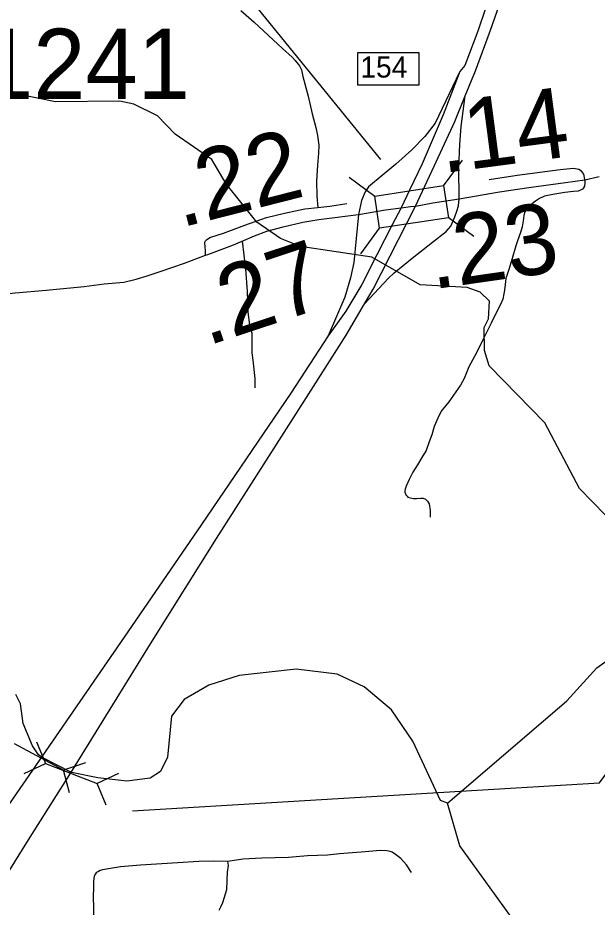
# Model space of a CAD drawing. Extents: x 2290615 to 2522933, y 819489 to 1012715.
# Drawn here: x 2360968 to 2365094, y 880969 to 887299 of the extents above; entities that cross this region are included whole.
import ezdxf

# ---------------------------------------------------------------- set-up
doc = ezdxf.new("R2010")
doc.units = 0
for name, color, linetype in [('Exist Hydrographic Creek Single Shore', 7, 'Continuous'), ('Exist Hydrographic Misc Water Feature', 7, 'Continuous'), ('Exist Road Non-System Type 51', 7, 'Continuous'), ('Exist Road Primary Interstate Divided Center Attributed', 7, 'Continuous'), ('Exist Road Primary Interstate Interchange CELL', 7, 'Continuous'), ('Exist Road Primary Interstate Ramp 1 Lane Attributed', 7, 'Continuous'), ('Exist Road Primary Interstate Structure Culvert CELL', 7, 'Continuous'), ('Exist Road Primary NC Attributed', 7, 'Continuous'), ('Exist Road Primary NC Mileage Hundredths English Label', 7, 'Continuous'), ('Exist Road Primary NC Structure Standard Bridge CELL', 7, 'Continuous'), ('Exist Road Primary NC Structure Standard Bridge Number Label', 7, 'Continuous'), ('Exist Road Secondary Mileage Hundredths English Label', 7, 'Continuous'), ('Exist Road Secondary Type 51 Attributed', 7, 'Continuous'), ('Exist Road Secondary Type 51 Number Label', 7, 'Continuous')]:
    doc.layers.add(name, color=color, linetype=linetype)

msp = doc.modelspace()

# ---------------------------------------------------------------- linework, layer by layer
at = {"layer": 'Exist Hydrographic Creek Single Shore'}
for points in [[(2364028.4, 881710.3), (2363978.4, 881728), (2363781.4, 882150), (2363629.4, 882373.5), (2363435.4, 882536.3), (2363243.3, 882626.8), (2362950.5, 882664), (2362543.5, 882617.8), (2362327.3, 882549.9), (2362153.5, 882447.6), (2362063.4, 882329.1), (2362033.3, 882035.6), (2361985.3, 881935.2), (2361910.5, 881886.2), (2361744.4, 881866.3), (2361537, 881889.1), (2361350.6, 881928.2), (2361147.3, 882031.2), (2361116, 882053.4), (2361073, 882117.3), (2361006.4, 882275.9), (2360988.3, 882416.2), (2360953.3, 882483.8)], [(2365533.5, 879155.9), (2365320.5, 879619.8), (2365073.4, 880082.4), (2364115.4, 881405.4), (2364028.4, 881710.3)]]:
    msp.add_lwpolyline(points, dxfattribs=at)
at = {"layer": 'Exist Hydrographic Misc Water Feature'}
for points in [[(2365153.4, 883758.8), (2364968.4, 883948.1), (2364721.5, 884417.2), (2364324.3, 884821.1), (2364290.5, 884931.3), (2364288.5, 885095.3), (2364320.4, 885155.8), (2364327.4, 885280.8), (2364260.4, 885346.9), (2364168.5, 885379.3), (2363834.5, 885398.5), (2363490.4, 885594.4), (2362981.5, 885672), (2362839.4, 885728.6), (2362671.4, 885843.1), (2362451.4, 886116.4), (2362349.3, 886289.4), (2362088.5, 886469.3), (2361962.3, 886601.8), (2361794.4, 886683.7), (2361694.3, 886705.8), (2361236.3, 886700.2), (2360969.3, 886754.8), (2360818.4, 886830.8)], [(2364028.4, 881710.3), (2364878.4, 882437.7), (2365091.4, 882673), (2365273.5, 882801.9)]]:
    msp.add_lwpolyline(points, dxfattribs=at)
at = {"layer": 'Exist Road Non-System Type 51'}
for points in [[(2362556.5, 887351.4), (2362651.6, 887266.4), (2362852.9, 887080.5), (2362922.9, 887017.5), (2362943.9, 886994.1), (2362974.3, 886956.8), (2362988.3, 886928.7), (2362998, 886880.6), (2363035.7, 886741.2), (2363065.3, 886615.8), (2363091, 886517.7), (2363102.6, 886461.7), (2363111.9, 886392.2), (2363108.6, 886336.2), (2363101.7, 886250.1), (2363095.6, 886137.1), (2363098, 886029.7), (2363104.7, 885949.2)], [(2365005.4, 886146.4), (2365006.8, 886122), (2365003.8, 886100.5), (2364997.6, 886088.3), (2364988.5, 886079.1), (2364980.8, 886073), (2364957.9, 886063.8), (2364924.2, 886062.3), (2364864.6, 886054.6), (2364777.4, 886040.9), (2364719.3, 886028.6), (2364682.6, 886011.8), (2364653.6, 885993.4), (2364621.4, 885967.4), (2364603.1, 885946), (2364589.3, 885932.2), (2364577.1, 885912.3), (2364571, 885892.5), (2364567.9, 885852.7), (2364558.7, 885809.8), (2364548, 885770), (2364526.6, 885711.9), (2364514.4, 885676.7), (2364488.4, 885586.4), (2364463.9, 885506.9), (2364444, 885442.6), (2364437.9, 885401.3), (2364434.9, 885360), (2364428.8, 885334), (2364421.1, 885297.2), (2364405.8, 885259), (2364382.9, 885213.1), (2364338.5, 885125.9), (2364285, 885017.2), (2364236.1, 884919.3), (2364181, 884815.3), (2364145.8, 884732.6), (2364119.8, 884683.7), (2364087.7, 884636.2), (2364037.3, 884564.3), (2363996, 884512.3), (2363982.2, 884500.1), (2363959.3, 884449.6), (2363933.3, 884389.9), (2363916.5, 884330.2), (2363898.1, 884281.3), (2363875.2, 884220.1), (2363846.1, 884169.6), (2363815.5, 884116), (2363781.9, 884064), (2363754.4, 884012), (2363734.5, 883966.1), (2363726.8, 883944.6), (2363723.8, 883932.4), (2363725.3, 883923.2), (2363728.4, 883911), (2363731.4, 883903.3), (2363740.6, 883894.1), (2363746.7, 883886.5), (2363763.5, 883883.4), (2363784.9, 883877.3), (2363807.9, 883877.3), (2363835.4, 883880.4), (2363846.1, 883880.4), (2363855.3, 883878.8), (2363870.6, 883872.7), (2363885.9, 883857.4), (2363896.6, 883839.1), (2363904.2, 883791.6), (2363905.7, 883744.2)], [(2362566.2, 885708.1), (2362588.8, 885510.2), (2362600.6, 885353.7), (2362606.7, 885203.7), (2362617.4, 885114.1), (2362635, 885054.4), (2362635.8, 884913.6), (2362641.1, 884863), (2362656.1, 884731.2), (2362656, 884665)], [(2363772.9, 881216.8), (2363736.5, 881271.5), (2363694.8, 881315.8), (2363658.4, 881344.5), (2363635, 881360.1), (2363619.3, 881365.3), (2363595.9, 881370.5), (2363551.6, 881373.1), (2363413.6, 881360.1), (2363260, 881349.7), (2363174.1, 881339.2), (2363030.9, 881334), (2362895.5, 881323.6), (2362705.5, 881318.4), (2362570.1, 881310.6), (2362463.3, 881295)], [(2362463.3, 881295), (2362359.2, 881297.6), (2362257.7, 881295), (2362106.6, 881284.5), (2361994.7, 881276.7), (2361841.1, 881268.9), (2361700.5, 881255.9), (2361598.9, 881240.3), (2361571.9, 881235.4), (2361554.2, 881229.3), (2361543.4, 881223.8), (2361532.6, 881218.4), (2361526.4, 881213.8), (2361521, 881206.9), (2361515.6, 881199.1), (2361511.8, 881189.1), (2361509.5, 881174.4), (2361507.1, 881152.8), (2361507.1, 881111.9), (2361504.8, 881037.1), (2361507.9, 880969.1), (2361515.1, 880637.6)], [(2362402.1, 880948.1), (2362415.9, 880975.8), (2362427, 881002.5), (2362448.2, 881063.4), (2362455.6, 881095.6), (2362459.2, 881159.3), (2362462, 881218.3), (2362467.5, 881266.2), (2362463.3, 881295)]]:
    msp.add_lwpolyline(points, dxfattribs=at)
at = {"layer": 'Exist Road Primary Interstate Divided Center Attributed'}
for points in [[(2367594.9, 898637.5), (2367535.8, 898434.4), (2367330.6, 897734.8), (2367181.3, 897214.2), (2366989.3, 896594.4), (2366888.2, 896227.2), (2366651, 895399.4), (2366440.9, 894686.7), (2366143, 893668.5), (2365948.4, 892988.6), (2365772, 892397.3), (2365621.8, 891875.1), (2365539.7, 891584.4), (2365464.2, 891334.8), (2365256.5, 890625.3), (2365114.5, 890137.5), (2364941.3, 889544.7), (2364834, 889200.3), (2364630.5, 888507.1), (2364471, 887913.9), (2364356.1, 887536.2), (2364244.5, 887202.8), (2364150.9, 886958.1), (2364116.2, 886916.1)], [(2364154.2, 886742.9), (2364226.4, 886920.3), (2364334.8, 887209.3), (2364428.3, 887483.6), (2364710.4, 888475.6), (2364872.8, 889030.6), (2365025, 889528.3), (2365193.3, 890124.4), (2365346.8, 890631.9), (2365518.3, 891219.8), (2365616.8, 891571.3), (2365987.8, 892835.8), (2366133.9, 893317), (2366516.4, 894650.6), (2366724.9, 895350.2), (2366952.3, 896143.4), (2367074.1, 896575), (2367263.3, 897202.7), (2367406.2, 897688.8), (2367676.6, 898627.7)], [(2364116.2, 886916.1), (2363996.3, 886607.1), (2363847.2, 886259.3), (2363757.6, 886072.7), (2363697, 885945.5)], [(2363800, 885958.8), (2363933.3, 886243.6), (2364081.1, 886560.6), (2364154.2, 886742.9)], [(2363437.3, 885262.5), (2363498.4, 885366.5), (2363800, 885958.8)], [(2363697, 885945.5), (2363634, 885825.5), (2363523.8, 885612.3), (2363417.1, 885401), (2363303, 885210.5), (2363177.9, 885034.3)], [(2359354.4, 878069.2), (2359426.5, 878342.4), (2359541.4, 878687.3), (2359694.9, 879094.6), (2359818, 879372.2), (2359993.6, 879725.3), (2360114.3, 879958.5), (2360209.7, 880124.3), (2360308.8, 880275.4), (2360538.6, 880638.4), (2360780.8, 881027.6), (2361055.3, 881466.9), (2361346.1, 881924.9), (2361925.2, 882862.8), (2362383.1, 883592.3), (2363024.8, 884596.3), (2363306.3, 885039.7), (2363437.3, 885262.5)], [(2363177.9, 885034.3), (2362912.6, 884627.1), (2362276.5, 883691.6), (2361726.5, 882891.9), (2361142.5, 882043.7), (2360796.1, 881546.8), (2360510.1, 881120.3), (2360318.7, 880834.3), (2360210.9, 880662.3), (2360043.7, 880356.9), (2359939.5, 880117.8), (2359781.9, 879764.7), (2359660.4, 879454.3), (2359573.4, 879201.4), (2359469.1, 878866.3), (2359354.2, 878416.4), (2359265.1, 878063.5)]]:
    msp.add_lwpolyline(points, dxfattribs=at)
at = {"layer": 'Exist Road Primary Interstate Interchange CELL'}
msp.add_lwpolyline([(2363389.9, 887051.6), (2363824.8, 887051.6), (2363824.8, 886818.3), (2363389.9, 886818.3)], close=True, dxfattribs=at)
at = {"layer": 'Exist Road Primary Interstate Ramp 1 Lane Attributed'}
for points in [[(2364116.2, 886916.1), (2363941.2, 886549.7), (2363867.4, 886454.8), (2363774.3, 886358.1), (2363660.1, 886257.8), (2363464.4, 886095.8), (2363441.4, 886059.4), (2363414.7, 885998.8), (2363395.3, 885899.5)], [(2364112, 886010.9), (2364107.7, 886231.5), (2364116.2, 886396.3), (2364125.9, 886524.7), (2364154.2, 886742.9)], [(2363437.3, 885262.5), (2363608.8, 885446.6), (2363647.3, 885483.9), (2363776.6, 885588.8), (2363922.2, 885701.8), (2364018.9, 885778.8), (2364052.7, 885814.9), (2364080.5, 885881.3), (2364093.8, 885921.3), (2364105.9, 885961.3), (2364112, 886010.9)], [(2363395.3, 885899.5), (2363360.7, 885556.2), (2363337.4, 885449), (2363296.6, 885310.5), (2363177.9, 885034.3)]]:
    msp.add_lwpolyline(points, dxfattribs=at)
at = {"layer": 'Exist Road Primary Interstate Structure Culvert CELL'}
for p, q in [((2361292.8, 881943.4), (2360943.6, 882131.7)), ((2361101.4, 882145.9), (2361164.5, 881991.8)), ((2361013.9, 881920.4), (2361164.5, 881991.8)), ((2361164.5, 881991.8), (2361534.4, 881848.3)), ((2361451.1, 881995.5), (2361292.8, 881943.4)), ((2361336.3, 881782.6), (2361292.8, 881943.4)), ((2361684.9, 881919.6), (2361534.4, 881848.3)), ((2361597.4, 881694.1), (2361534.4, 881848.3))]:
    msp.add_line(p, q, dxfattribs=at)
at = {"layer": 'Exist Road Primary NC Attributed'}
for points in [[(2365005.4, 886146.4), (2365107, 886168.2)], [(2364112, 886010.9), (2364398.5, 886060.3), (2364608.1, 886090.4), (2364868.4, 886126.7), (2365005.4, 886146.4)], [(2363697, 885945.5), (2363763.6, 885955.2), (2363800, 885958.8)], [(2363800, 885958.8), (2363923.6, 885981.9), (2364112, 886010.9)], [(2362305.9, 885609.2), (2362321.5, 885614.9), (2362492.6, 885678.9), (2362566.2, 885708.1), (2362654.5, 885746.3), (2362741.7, 885779), (2362858.4, 885811.7), (2362996.8, 885844.4), (2363112, 885863.1), (2363395.3, 885899.5)], [(2363395.3, 885899.5), (2363586.8, 885932.2), (2363697, 885945.5)], [(2359551.2, 885199.8), (2359671.2, 885211.3), (2359817, 885228.9), (2359990.6, 885245), (2360154.5, 885258.9), (2360315.9, 885278.8), (2360438, 885288.4), (2360591.7, 885302.3), (2360759.5, 885320.4), (2360949.1, 885340.5), (2361170.8, 885361.2), (2361440.5, 885386.5), (2361582.2, 885404.1), (2361722.1, 885417.8), (2361811.7, 885438.9), (2361889.4, 885461.7), (2361989.1, 885495), (2362154.2, 885553), (2362305.9, 885609.2)]]:
    msp.add_lwpolyline(points, dxfattribs=at)
at = {"layer": 'Exist Road Primary NC Structure Standard Bridge CELL'}
for p, q in [((2364000, 886103.6), (2364134.2, 886285.8)), ((2363327.4, 886164.5), (2363509.7, 886030.3)), ((2364033.9, 885879.8), (2364216.2, 885745.5)), ((2363410.2, 885619), (2363544.4, 885801.3))]:
    msp.add_line(p, q, dxfattribs=at)
msp.add_lwpolyline([(2363509.7, 886030.3), (2363999.8, 886104.6), (2364034.6, 885875.7), (2363544.4, 885801.3)], close=True, dxfattribs=at)
msp.add_lwpolyline([(2361784.9, 881654.6), (2365110.8, 881853.6), (2366788, 884127.7)], dxfattribs=at)
at = {"layer": 'Exist Road Primary NC Structure Standard Bridge Number Label'}
msp.add_lwpolyline([(2363553.3, 886290.2), (2362308.3, 887819.8), (2360992.2, 889918.5)], dxfattribs=at)
at = {"layer": 'Exist Road Secondary Type 51 Attributed'}
for points in [[(2365005.4, 886146.4), (2365000.2, 886176.5), (2364994, 886193.2), (2364981.5, 886207.7), (2364962.8, 886218.1), (2364925.5, 886225.3), (2364831.1, 886217), (2364524.1, 886176.5), (2364323.9, 886144.4)], [(2362305.9, 885609.2), (2362305.6, 885643.8), (2362302.9, 885664.2), (2362300.6, 885701.6), (2362304.3, 885711.7), (2362311.2, 885718.2), (2362335.1, 885734.4), (2362433.4, 885765.2), (2362584.3, 885823.1), (2362738, 885876.4), (2362867.1, 885909.3), (2363012.3, 885939.8), (2363104.7, 885949.2), (2363190.7, 885957.9), (2363312, 885977.7)]]:
    msp.add_lwpolyline(points, dxfattribs=at)

# ---------------------------------------------------------------- texts
at = {"layer": 'Exist Road Primary Interstate Interchange CELL'}
msp.add_text('154', height=150, dxfattribs=at).set_placement((2363407.5, 886873.2))
at = {"layer": 'Exist Road Primary NC Mileage Hundredths English Label'}
for s, rotation, p in [('.23', 8.17409, (2363920.3, 885365.2)), ('.27', 18.33503, (2362316.1, 884962.2))]:
    msp.add_text(s, height=500, rotation=rotation, dxfattribs=at).set_placement(p)
at = {"layer": 'Exist Road Secondary Mileage Hundredths English Label'}
for s, rotation, p in [('.14', 7.51005, (2363991.5, 886192.6)), ('.22', 14.25894, (2362126.4, 885803.8))]:
    msp.add_text(s, height=500, rotation=rotation, dxfattribs=at).set_placement(p)
at = {"layer": 'Exist Road Secondary Type 51 Number Label'}
msp.add_text('1241', height=500, rotation=360, dxfattribs=at).set_placement((2360705.9, 886720.8))

doc.saveas('drawing.dxf')
